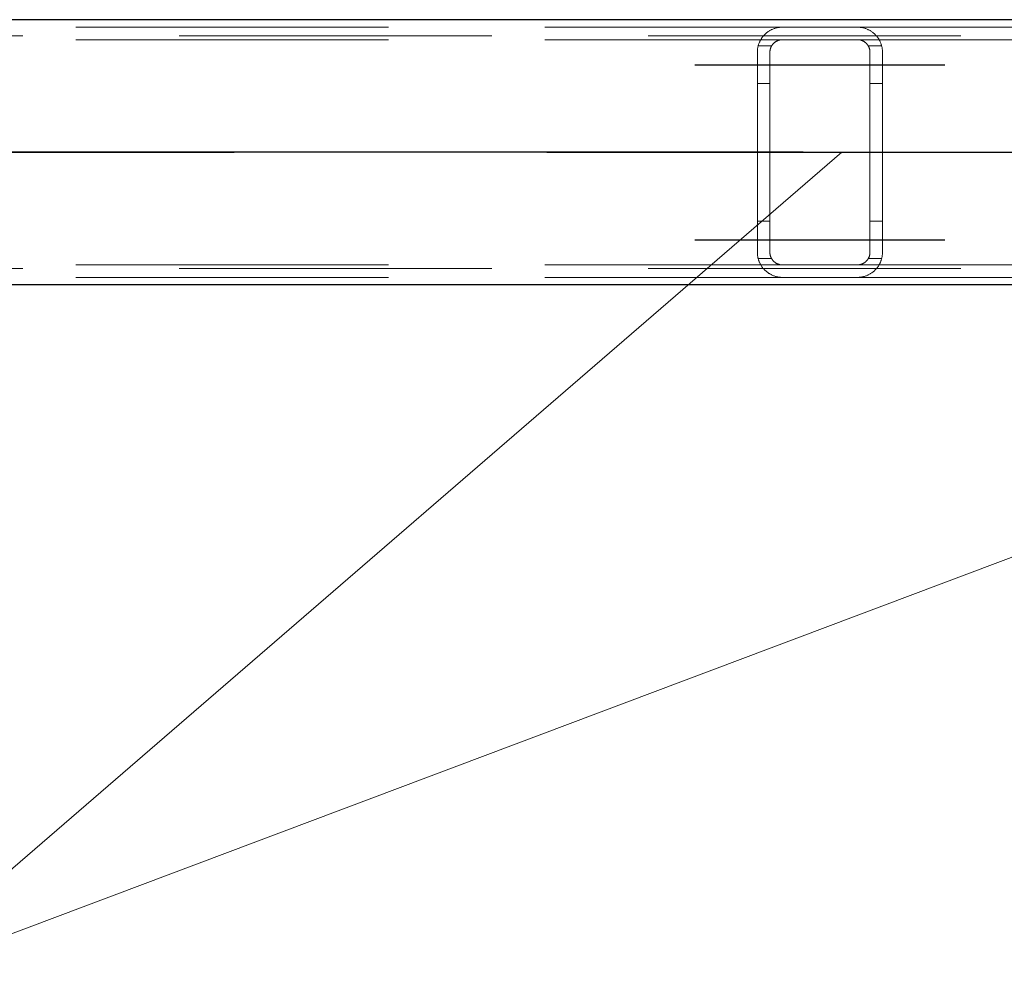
# Model space of a CAD drawing. Header units: millimetres. Extents: x -851 to 2, y 9346 to 10016.
# Tile 394 of 505: x -371 to -363, y 9574 to 9582. Entities that reach past the tile are written whole.
import ezdxf

# ---------------------------------------------------------------- set-up
doc = ezdxf.new("R2010")
doc.units = ezdxf.units.MM
doc.header["$LTSCALE"] = 10
doc.linetypes.add('HIDDEN', pattern=[0.375, 0.25, -0.125])
doc.linetypes.add('MITTE', pattern=[2, 1.25, -0.25, 0.25, -0.25])
for name, color, linetype, lineweight in [('PS_Hidden', 2, 'HIDDEN', 9), ('PS_Pos', 1, 'Continuous', 15), ('PS_Shape', 161, 'Continuous', 30), ('PS_SOLID', 7, 'Continuous', 30)]:
    doc.layers.add(name, color=color, linetype=linetype, lineweight=lineweight)
doc.layers.add('PS_Mid', color=5, linetype='MITTE')

# ---------------------------------------------------------------- blocks, each defined once
blk = doc.blocks.new('*X865')
at = {"layer": 'PS_Hidden', "color": 2, "linetype": 'HIDDEN'}
for p, q in [((-374.1924, 9581.8284), (-364.7924, 9581.8284)), ((-364.8834, 9581.8064), (-364.8786, 9581.8088)), ((-364.8786, 9581.8088), (-364.8737, 9581.811)), ((-364.8737, 9581.811), (-364.8687, 9581.8132)), ((-364.8687, 9581.8132), (-364.8636, 9581.8153)), ((-364.8636, 9581.8153), (-364.8583, 9581.8172)), ((-364.8583, 9581.8172), (-364.8529, 9581.819)), ((-364.8529, 9581.819), (-364.8474, 9581.8207)), ((-364.8474, 9581.8207), (-364.8417, 9581.8222)), ((-364.8417, 9581.8222), (-364.8355, 9581.8237)), ((-364.8355, 9581.8237), (-364.8289, 9581.825)), ((-364.8289, 9581.825), (-364.8219, 9581.8262)), ((-364.8219, 9581.8262), (-364.8148, 9581.8271)), ((-364.8148, 9581.8271), (-364.8074, 9581.8278)), ((-364.8074, 9581.8278), (-364.7999, 9581.8283)), ((-364.7999, 9581.8283), (-364.7924, 9581.8284)), ((-364.7924, 9581.8284), (-364.1924, 9581.8284)), ((-364.1924, 9581.8284), (-354.7924, 9581.8284)), ((-364.1924, 9581.8284), (-364.1853, 9581.8283)), ((-364.1853, 9581.8283), (-364.178, 9581.8279)), ((-364.178, 9581.8279), (-364.1708, 9581.8272)), ((-364.1708, 9581.8272), (-364.1637, 9581.8263)), ((-364.1637, 9581.8263), (-364.1567, 9581.8252)), ((-364.1567, 9581.8252), (-364.1499, 9581.8238)), ((-364.1499, 9581.8238), (-364.1435, 9581.8223)), ((-364.1435, 9581.8223), (-364.1373, 9581.8206)), ((-364.1373, 9581.8206), (-364.1315, 9581.8189)), ((-364.1315, 9581.8189), (-364.1261, 9581.8171)), ((-364.1261, 9581.8171), (-364.1208, 9581.8151)), ((-364.1208, 9581.8151), (-364.1156, 9581.813)), ((-364.1156, 9581.813), (-364.1105, 9581.8109)), ((-364.1105, 9581.8109), (-364.1056, 9581.8086)), ((-364.1056, 9581.8086), (-364.1008, 9581.8062)), ((-187.1157, 9581.7584), (-423.9557, 9581.7584)), ((-374.1924, 9581.7284), (-364.7924, 9581.7284)), ((-364.9679, 9581.7243), (-364.9657, 9581.7283)), ((-364.9657, 9581.7283), (-364.9633, 9581.7322)), ((-364.9633, 9581.7322), (-364.9609, 9581.7361)), ((-364.9609, 9581.7361), (-364.9584, 9581.7399)), ((-364.9584, 9581.7399), (-364.9559, 9581.7436)), ((-364.9559, 9581.7436), (-364.9532, 9581.7473)), ((-364.9532, 9581.7473), (-364.9505, 9581.7509)), ((-364.9505, 9581.7509), (-364.9477, 9581.7544)), ((-364.9477, 9581.7544), (-364.9448, 9581.7579)), ((-364.9448, 9581.7579), (-364.9419, 9581.7613)), ((-364.9419, 9581.7613), (-364.9389, 9581.7646)), ((-364.9389, 9581.7646), (-364.9358, 9581.7678)), ((-364.9358, 9581.7678), (-364.9327, 9581.7709)), ((-364.9327, 9581.7709), (-364.9295, 9581.774)), ((-364.9295, 9581.774), (-364.9262, 9581.777)), ((-364.9262, 9581.777), (-364.9229, 9581.7799)), ((-364.9229, 9581.7799), (-364.9196, 9581.7828)), ((-364.9196, 9581.7828), (-364.9161, 9581.7855)), ((-364.9161, 9581.7855), (-364.9126, 9581.7882)), ((-364.9126, 9581.7882), (-364.9089, 9581.7909)), ((-364.9089, 9581.7909), (-364.905, 9581.7936)), ((-364.905, 9581.7936), (-364.901, 9581.7963)), ((-364.901, 9581.7963), (-364.8968, 9581.7989)), ((-364.8968, 9581.7989), (-364.8925, 9581.8015)), ((-364.8925, 9581.8015), (-364.888, 9581.804)), ((-364.888, 9581.804), (-364.8834, 9581.8064)), ((-364.8023, 9581.7279), (-364.8055, 9581.7275)), ((-364.7991, 9581.7282), (-364.8023, 9581.7279)), ((-364.7958, 9581.7283), (-364.7991, 9581.7282)), ((-364.7924, 9581.7284), (-364.7958, 9581.7283)), ((-364.1924, 9581.7284), (-364.7924, 9581.7284)), ((-364.1924, 9581.7284), (-354.7924, 9581.7284)), ((-364.1892, 9581.7283), (-364.1924, 9581.7284)), ((-364.1924, 9581.7284), (-364.1924, 9581.7284)), ((-364.1859, 9581.7282), (-364.1892, 9581.7283)), ((-364.1825, 9581.7279), (-364.1859, 9581.7282)), ((-364.1792, 9581.7275), (-364.1825, 9581.7279)), ((-364.1008, 9581.8062), (-364.0961, 9581.8037)), ((-364.0961, 9581.8037), (-364.0916, 9581.8011)), ((-364.0916, 9581.8011), (-364.0871, 9581.7984)), ((-364.0871, 9581.7984), (-364.0828, 9581.7957)), ((-364.0828, 9581.7957), (-364.0787, 9581.7929)), ((-364.0787, 9581.7929), (-364.0746, 9581.79)), ((-364.0746, 9581.79), (-364.0707, 9581.7871)), ((-364.0707, 9581.7871), (-364.067, 9581.7841)), ((-364.067, 9581.7841), (-364.0633, 9581.7811)), ((-364.0633, 9581.7811), (-364.0598, 9581.7781)), ((-364.0598, 9581.7781), (-364.0565, 9581.7751)), ((-364.0565, 9581.7751), (-364.0532, 9581.772)), ((-364.0532, 9581.772), (-364.0501, 9581.769)), ((-364.0501, 9581.769), (-364.0471, 9581.7659)), ((-364.0471, 9581.7659), (-364.0442, 9581.7627)), ((-364.0442, 9581.7627), (-364.0413, 9581.7594)), ((-364.0413, 9581.7594), (-364.0384, 9581.756)), ((-364.0384, 9581.756), (-364.0356, 9581.7526)), ((-364.0356, 9581.7526), (-364.0329, 9581.7491)), ((-364.0329, 9581.7491), (-364.0303, 9581.7455)), ((-364.0303, 9581.7455), (-364.0277, 9581.7418)), ((-364.0277, 9581.7418), (-364.0252, 9581.7381)), ((-364.0252, 9581.7381), (-364.0227, 9581.7343)), ((-364.0227, 9581.7343), (-364.0204, 9581.7304)), ((-364.0204, 9581.7304), (-364.0181, 9581.7264)), ((-364.9914, 9581.6478), (-364.9909, 9581.6526)), ((-364.9909, 9581.6526), (-364.9903, 9581.6574)), ((-364.9903, 9581.6574), (-364.9895, 9581.6622)), ((-364.9895, 9581.6622), (-364.9886, 9581.6669)), ((-364.9886, 9581.6669), (-364.9876, 9581.6716)), ((-364.9876, 9581.6716), (-364.9866, 9581.6762)), ((-364.9866, 9581.6762), (-364.9854, 9581.6809)), ((-364.879, 9581.6784), (-364.9861, 9581.6784)), ((-364.9854, 9581.6809), (-364.9841, 9581.6854)), ((-364.9841, 9581.6854), (-364.9827, 9581.69)), ((-364.9827, 9581.69), (-364.9812, 9581.6944)), ((-364.9812, 9581.6944), (-364.9796, 9581.6989)), ((-364.9796, 9581.6989), (-364.9779, 9581.7033)), ((-364.9779, 9581.7033), (-364.9761, 9581.7076)), ((-364.9761, 9581.7076), (-364.9742, 9581.7118)), ((-364.9742, 9581.7118), (-364.9722, 9581.716)), ((-364.9722, 9581.716), (-364.9701, 9581.7202)), ((-364.9701, 9581.7202), (-364.9679, 9581.7243)), ((-364.8899, 9581.6507), (-364.8904, 9581.6484)), ((-364.8893, 9581.6529), (-364.8899, 9581.6507)), ((-364.8888, 9581.6551), (-364.8893, 9581.6529)), ((-364.8881, 9581.6573), (-364.8888, 9581.6551)), ((-364.8874, 9581.6594), (-364.8881, 9581.6573)), ((-364.8867, 9581.6616), (-364.8874, 9581.6594)), ((-364.8859, 9581.6638), (-364.8867, 9581.6616)), ((-364.8851, 9581.6659), (-364.8859, 9581.6638)), ((-364.8842, 9581.668), (-364.8851, 9581.6659)), ((-364.8833, 9581.6701), (-364.8842, 9581.668)), ((-364.8823, 9581.6722), (-364.8833, 9581.6701)), ((-364.8813, 9581.6742), (-364.8823, 9581.6722)), ((-364.8802, 9581.6763), (-364.8813, 9581.6742)), ((-364.8791, 9581.6783), (-364.8802, 9581.6763)), ((-364.8779, 9581.6803), (-364.8791, 9581.6783)), ((-364.8767, 9581.6822), (-364.8779, 9581.6803)), ((-364.8754, 9581.6842), (-364.8767, 9581.6822)), ((-364.8741, 9581.6861), (-364.8754, 9581.6842)), ((-364.8727, 9581.688), (-364.8741, 9581.6861)), ((-364.8713, 9581.6898), (-364.8727, 9581.688)), ((-364.8699, 9581.6916), (-364.8713, 9581.6898)), ((-364.8684, 9581.6934), (-364.8699, 9581.6916)), ((-364.8668, 9581.6952), (-364.8684, 9581.6934)), ((-364.8652, 9581.6969), (-364.8668, 9581.6952)), ((-364.8636, 9581.6986), (-364.8652, 9581.6969)), ((-364.8619, 9581.7003), (-364.8636, 9581.6986)), ((-364.8602, 9581.7019), (-364.8619, 9581.7003)), ((-364.8585, 9581.7035), (-364.8602, 9581.7019)), ((-364.8567, 9581.705), (-364.8585, 9581.7035)), ((-364.8548, 9581.7065), (-364.8567, 9581.705)), ((-364.8529, 9581.708), (-364.8548, 9581.7065)), ((-364.8509, 9581.7095), (-364.8529, 9581.708)), ((-364.8488, 9581.711), (-364.8509, 9581.7095)), ((-364.8466, 9581.7124), (-364.8488, 9581.711)), ((-364.8444, 9581.7138), (-364.8466, 9581.7124)), ((-364.8421, 9581.7152), (-364.8444, 9581.7138)), ((-364.8397, 9581.7165), (-364.8421, 9581.7152)), ((-364.8372, 9581.7178), (-364.8397, 9581.7165)), ((-364.8346, 9581.719), (-364.8372, 9581.7178)), ((-364.832, 9581.7202), (-364.8346, 9581.719)), ((-364.8293, 9581.7213), (-364.832, 9581.7202)), ((-364.8266, 9581.7224), (-364.8293, 9581.7213)), ((-364.8237, 9581.7234), (-364.8266, 9581.7224)), ((-364.8209, 9581.7243), (-364.8237, 9581.7234)), ((-364.8179, 9581.7251), (-364.8209, 9581.7243)), ((-364.8149, 9581.7258), (-364.8179, 9581.7251)), ((-364.8118, 9581.7265), (-364.8149, 9581.7258)), ((-364.8087, 9581.7271), (-364.8118, 9581.7265)), ((-364.8055, 9581.7275), (-364.8087, 9581.7271)), ((-364.1758, 9581.727), (-364.1792, 9581.7275)), ((-364.1725, 9581.7264), (-364.1758, 9581.727)), ((-364.1693, 9581.7257), (-364.1725, 9581.7264)), ((-364.1661, 9581.7249), (-364.1693, 9581.7257)), ((-364.1631, 9581.724), (-364.1661, 9581.7249)), ((-364.1602, 9581.7231), (-364.1631, 9581.724)), ((-364.1574, 9581.7221), (-364.1602, 9581.7231)), ((-364.1547, 9581.721), (-364.1574, 9581.7221)), ((-364.152, 9581.7199), (-364.1547, 9581.721)), ((-364.1494, 9581.7186), (-364.152, 9581.7199)), ((-364.1468, 9581.7174), (-364.1494, 9581.7186)), ((-364.1443, 9581.716), (-364.1468, 9581.7174)), ((-364.1419, 9581.7146), (-364.1443, 9581.716)), ((-364.1395, 9581.7131), (-364.1419, 9581.7146)), ((-364.1372, 9581.7116), (-364.1395, 9581.7131)), ((-364.1349, 9581.7101), (-364.1372, 9581.7116)), ((-364.1327, 9581.7085), (-364.1349, 9581.7101)), ((-364.1306, 9581.7069), (-364.1327, 9581.7085)), ((-364.1286, 9581.7053), (-364.1306, 9581.7069)), ((-364.1266, 9581.7037), (-364.1286, 9581.7053)), ((-364.1248, 9581.702), (-364.1266, 9581.7037)), ((-364.123, 9581.7004), (-364.1248, 9581.702)), ((-364.1214, 9581.6988), (-364.123, 9581.7004)), ((-364.1198, 9581.6971), (-364.1214, 9581.6988)), ((-364.1182, 9581.6954), (-364.1198, 9581.6971)), ((-364.1167, 9581.6937), (-364.1182, 9581.6954)), ((-364.1152, 9581.6919), (-364.1167, 9581.6937)), ((-364.1138, 9581.6902), (-364.1152, 9581.6919)), ((-364.1124, 9581.6883), (-364.1138, 9581.6902)), ((-364.111, 9581.6865), (-364.1124, 9581.6883)), ((-364.1097, 9581.6846), (-364.111, 9581.6865)), ((-364.1085, 9581.6827), (-364.1097, 9581.6846)), ((-364.1072, 9581.6808), (-364.1085, 9581.6827)), ((-364.1061, 9581.6788), (-364.1072, 9581.6808)), ((-364.1049, 9581.6769), (-364.1061, 9581.6788)), ((-363.9988, 9581.6784), (-364.1058, 9581.6784)), ((-364.1039, 9581.6749), (-364.1049, 9581.6769)), ((-364.1028, 9581.6729), (-364.1039, 9581.6749)), ((-364.1019, 9581.6708), (-364.1028, 9581.6729)), ((-364.1009, 9581.6688), (-364.1019, 9581.6708)), ((-364.1, 9581.6667), (-364.1009, 9581.6688)), ((-364.0992, 9581.6646), (-364.1, 9581.6667)), ((-364.0984, 9581.6625), (-364.0992, 9581.6646)), ((-364.0977, 9581.6604), (-364.0984, 9581.6625)), ((-364.097, 9581.6583), (-364.0977, 9581.6604)), ((-364.0963, 9581.6562), (-364.097, 9581.6583)), ((-364.0958, 9581.654), (-364.0963, 9581.6562)), ((-364.0952, 9581.6519), (-364.0958, 9581.654)), ((-364.0947, 9581.6497), (-364.0952, 9581.6519)), ((-364.0943, 9581.6476), (-364.0947, 9581.6497)), ((-364.0181, 9581.7264), (-364.0159, 9581.7224)), ((-364.0159, 9581.7224), (-364.0138, 9581.7184)), ((-364.0138, 9581.7184), (-364.0118, 9581.7142)), ((-364.0118, 9581.7142), (-364.0098, 9581.7101)), ((-364.0098, 9581.7101), (-364.008, 9581.7058)), ((-364.008, 9581.7058), (-364.0063, 9581.7015)), ((-364.0063, 9581.7015), (-364.0046, 9581.6972)), ((-364.0046, 9581.6972), (-364.0031, 9581.6928)), ((-364.0031, 9581.6928), (-364.0016, 9581.6883)), ((-364.0016, 9581.6883), (-364.0003, 9581.6838)), ((-364.0003, 9581.6838), (-363.999, 9581.6793)), ((-363.999, 9581.6793), (-363.9979, 9581.6748)), ((-363.9979, 9581.6748), (-363.9969, 9581.6702)), ((-363.9969, 9581.6702), (-363.9959, 9581.6656)), ((-363.9959, 9581.6656), (-363.9951, 9581.661)), ((-363.9951, 9581.661), (-363.9944, 9581.6563)), ((-363.9944, 9581.6563), (-363.9938, 9581.6517)), ((-363.9938, 9581.6517), (-363.9933, 9581.647)), ((-364.9924, 9581.6284), (-364.9923, 9581.6333)), ((-364.9924, 9580.0284), (-364.9924, 9581.6284)), ((-364.9923, 9581.6333), (-364.9922, 9581.6381)), ((-364.9922, 9581.6381), (-364.9919, 9581.643)), ((-364.9919, 9581.643), (-364.9914, 9581.6478)), ((-364.8923, 9581.6328), (-364.8924, 9581.6306)), ((-364.8924, 9581.6306), (-364.8924, 9581.6284)), ((-364.8924, 9581.6284), (-364.8924, 9580.0284)), ((-364.8922, 9581.6351), (-364.8923, 9581.6328)), ((-364.892, 9581.6373), (-364.8922, 9581.6351)), ((-364.8918, 9581.6395), (-364.892, 9581.6373)), ((-364.8915, 9581.6418), (-364.8918, 9581.6395)), ((-364.8912, 9581.644), (-364.8915, 9581.6418)), ((-364.8908, 9581.6462), (-364.8912, 9581.644)), ((-364.8904, 9581.6484), (-364.8908, 9581.6462)), ((-364.0939, 9581.6454), (-364.0943, 9581.6476)), ((-364.0935, 9581.6433), (-364.0939, 9581.6454)), ((-364.0932, 9581.6411), (-364.0935, 9581.6433)), ((-364.093, 9581.639), (-364.0932, 9581.6411)), ((-364.0928, 9581.6368), (-364.093, 9581.639)), ((-364.0926, 9581.6347), (-364.0928, 9581.6368)), ((-364.0925, 9581.6326), (-364.0926, 9581.6347)), ((-364.0924, 9581.6305), (-364.0925, 9581.6326)), ((-364.0924, 9581.6284), (-364.0924, 9581.6305)), ((-364.0924, 9580.0284), (-364.0924, 9581.6284)), ((-363.9933, 9581.647), (-363.9929, 9581.6424)), ((-363.9929, 9581.6424), (-363.9926, 9581.6377)), ((-363.9926, 9581.6377), (-363.9925, 9581.633)), ((-363.9925, 9581.633), (-363.9924, 9581.6284)), ((-363.9924, 9581.6284), (-363.9924, 9580.0284)), ((-363.9924, 9581.6284), (-363.9924, 9581.6284)), ((-364.8924, 9581.3784), (-364.9924, 9581.3784)), ((-363.9924, 9581.3784), (-364.0924, 9581.3784)), ((-364.8924, 9580.2784), (-364.9924, 9580.2784)), ((-363.9924, 9580.2784), (-364.0924, 9580.2784)), ((-364.9923, 9580.0235), (-364.9924, 9580.0284)), ((-364.9924, 9580.0284), (-364.9924, 9580.0284)), ((-364.9922, 9580.0186), (-364.9923, 9580.0235)), ((-364.9919, 9580.0138), (-364.9922, 9580.0186)), ((-364.9914, 9580.009), (-364.9919, 9580.0138)), ((-364.9909, 9580.0042), (-364.9914, 9580.009)), ((-364.9903, 9579.9994), (-364.9909, 9580.0042)), ((-364.9895, 9579.9946), (-364.9903, 9579.9994)), ((-364.8924, 9580.0284), (-364.8924, 9580.0262)), ((-364.8924, 9580.0262), (-364.8923, 9580.024)), ((-364.8923, 9580.024), (-364.8922, 9580.0217)), ((-364.8922, 9580.0217), (-364.892, 9580.0195)), ((-364.892, 9580.0195), (-364.8918, 9580.0173)), ((-364.8918, 9580.0173), (-364.8915, 9580.015)), ((-364.8915, 9580.015), (-364.8912, 9580.0128)), ((-364.8912, 9580.0128), (-364.8908, 9580.0106)), ((-364.8908, 9580.0106), (-364.8904, 9580.0084)), ((-364.8904, 9580.0084), (-364.8899, 9580.0061)), ((-364.8899, 9580.0061), (-364.8893, 9580.0039)), ((-364.8893, 9580.0039), (-364.8888, 9580.0017)), ((-364.8888, 9580.0017), (-364.8881, 9579.9995)), ((-364.8881, 9579.9995), (-364.8874, 9579.9974)), ((-364.8874, 9579.9974), (-364.8867, 9579.9952)), ((-364.0984, 9579.9943), (-364.0977, 9579.9964)), ((-364.0977, 9579.9964), (-364.097, 9579.9985)), ((-364.097, 9579.9985), (-364.0963, 9580.0006)), ((-364.0963, 9580.0006), (-364.0958, 9580.0028)), ((-364.0958, 9580.0028), (-364.0952, 9580.0049)), ((-364.0952, 9580.0049), (-364.0947, 9580.0071)), ((-364.0947, 9580.0071), (-364.0943, 9580.0092)), ((-364.0943, 9580.0092), (-364.0939, 9580.0114)), ((-364.0939, 9580.0114), (-364.0935, 9580.0135)), ((-364.0935, 9580.0135), (-364.0932, 9580.0157)), ((-364.0932, 9580.0157), (-364.093, 9580.0178)), ((-364.093, 9580.0178), (-364.0928, 9580.0199)), ((-364.0928, 9580.0199), (-364.0926, 9580.0221)), ((-364.0926, 9580.0221), (-364.0925, 9580.0242)), ((-364.0925, 9580.0242), (-364.0924, 9580.0263)), ((-364.0924, 9580.0263), (-364.0924, 9580.0284)), ((-363.9951, 9579.9958), (-363.9959, 9579.9912)), ((-363.9944, 9580.0004), (-363.9951, 9579.9958)), ((-363.9938, 9580.0051), (-363.9944, 9580.0004)), ((-363.9933, 9580.0098), (-363.9938, 9580.0051)), ((-363.9929, 9580.0144), (-363.9933, 9580.0098)), ((-363.9926, 9580.0191), (-363.9929, 9580.0144)), ((-363.9925, 9580.0237), (-363.9926, 9580.0191)), ((-363.9924, 9580.0284), (-363.9925, 9580.0237)), ((-374.1924, 9579.9284), (-364.7924, 9579.9284)), ((-364.9886, 9579.9899), (-364.9895, 9579.9946)), ((-364.9876, 9579.9852), (-364.9886, 9579.9899)), ((-364.9866, 9579.9805), (-364.9876, 9579.9852)), ((-364.9854, 9579.9759), (-364.9866, 9579.9805)), ((-364.879, 9579.9784), (-364.9861, 9579.9784)), ((-364.9841, 9579.9714), (-364.9854, 9579.9759)), ((-364.9827, 9579.9668), (-364.9841, 9579.9714)), ((-364.9812, 9579.9623), (-364.9827, 9579.9668)), ((-364.9796, 9579.9579), (-364.9812, 9579.9623)), ((-364.9779, 9579.9535), (-364.9796, 9579.9579)), ((-364.9761, 9579.9492), (-364.9779, 9579.9535)), ((-364.9742, 9579.945), (-364.9761, 9579.9492)), ((-364.9722, 9579.9407), (-364.9742, 9579.945)), ((-364.9701, 9579.9366), (-364.9722, 9579.9407)), ((-364.9679, 9579.9325), (-364.9701, 9579.9366)), ((-364.9657, 9579.9285), (-364.9679, 9579.9325)), ((-364.9633, 9579.9246), (-364.9657, 9579.9285)), ((-364.9609, 9579.9207), (-364.9633, 9579.9246)), ((-364.9584, 9579.9169), (-364.9609, 9579.9207)), ((-364.8867, 9579.9952), (-364.8859, 9579.993)), ((-364.8859, 9579.993), (-364.8851, 9579.9909)), ((-364.8851, 9579.9909), (-364.8842, 9579.9888)), ((-364.8842, 9579.9888), (-364.8833, 9579.9867)), ((-364.8833, 9579.9867), (-364.8823, 9579.9846)), ((-364.8823, 9579.9846), (-364.8813, 9579.9825)), ((-364.8813, 9579.9825), (-364.8802, 9579.9805)), ((-364.8802, 9579.9805), (-364.8791, 9579.9785)), ((-364.8791, 9579.9785), (-364.8779, 9579.9765)), ((-364.8779, 9579.9765), (-364.8767, 9579.9745)), ((-364.8767, 9579.9745), (-364.8754, 9579.9726)), ((-364.8754, 9579.9726), (-364.8741, 9579.9707)), ((-364.8741, 9579.9707), (-364.8727, 9579.9688)), ((-364.8727, 9579.9688), (-364.8713, 9579.967)), ((-364.8713, 9579.967), (-364.8699, 9579.9651)), ((-364.8699, 9579.9651), (-364.8684, 9579.9634)), ((-364.8684, 9579.9634), (-364.8668, 9579.9616)), ((-364.8668, 9579.9616), (-364.8652, 9579.9599)), ((-364.8652, 9579.9599), (-364.8636, 9579.9582)), ((-364.8636, 9579.9582), (-364.8619, 9579.9565)), ((-364.8619, 9579.9565), (-364.8602, 9579.9549)), ((-364.8602, 9579.9549), (-364.8585, 9579.9533)), ((-364.8585, 9579.9533), (-364.8567, 9579.9518)), ((-364.8567, 9579.9518), (-364.8548, 9579.9503)), ((-364.8548, 9579.9503), (-364.8529, 9579.9488)), ((-364.8529, 9579.9488), (-364.8509, 9579.9473)), ((-364.8509, 9579.9473), (-364.8488, 9579.9458)), ((-364.8488, 9579.9458), (-364.8466, 9579.9444)), ((-364.8466, 9579.9444), (-364.8444, 9579.943)), ((-364.8444, 9579.943), (-364.8421, 9579.9416)), ((-364.8421, 9579.9416), (-364.8397, 9579.9403)), ((-364.8397, 9579.9403), (-364.8372, 9579.939)), ((-364.8372, 9579.939), (-364.8346, 9579.9378)), ((-364.8346, 9579.9378), (-364.832, 9579.9366)), ((-364.832, 9579.9366), (-364.8293, 9579.9355)), ((-364.8293, 9579.9355), (-364.8266, 9579.9344)), ((-364.8266, 9579.9344), (-364.8237, 9579.9334)), ((-364.8237, 9579.9334), (-364.8209, 9579.9325)), ((-364.8209, 9579.9325), (-364.8179, 9579.9317)), ((-364.8179, 9579.9317), (-364.8149, 9579.931)), ((-364.8149, 9579.931), (-364.8118, 9579.9303)), ((-364.8118, 9579.9303), (-364.8087, 9579.9297)), ((-364.8087, 9579.9297), (-364.8055, 9579.9293)), ((-364.8055, 9579.9293), (-364.8023, 9579.9289)), ((-364.8023, 9579.9289), (-364.7991, 9579.9286)), ((-364.7991, 9579.9286), (-364.7958, 9579.9285)), ((-364.7958, 9579.9285), (-364.7924, 9579.9284)), ((-364.7924, 9579.9284), (-364.1924, 9579.9284)), ((-364.1924, 9579.9284), (-364.1892, 9579.9285)), ((-364.1924, 9579.9284), (-354.7924, 9579.9284)), ((-364.1892, 9579.9285), (-364.1859, 9579.9286)), ((-364.1859, 9579.9286), (-364.1825, 9579.9289)), ((-364.1825, 9579.9289), (-364.1792, 9579.9293)), ((-364.1792, 9579.9293), (-364.1758, 9579.9298)), ((-364.1758, 9579.9298), (-364.1725, 9579.9304)), ((-364.1725, 9579.9304), (-364.1693, 9579.9311)), ((-364.1693, 9579.9311), (-364.1661, 9579.9319)), ((-364.1661, 9579.9319), (-364.1631, 9579.9328)), ((-364.1631, 9579.9328), (-364.1602, 9579.9337)), ((-364.1602, 9579.9337), (-364.1574, 9579.9347)), ((-364.1574, 9579.9347), (-364.1547, 9579.9358)), ((-364.1547, 9579.9358), (-364.152, 9579.9369)), ((-364.152, 9579.9369), (-364.1494, 9579.9381)), ((-364.1494, 9579.9381), (-364.1468, 9579.9394)), ((-364.1468, 9579.9394), (-364.1443, 9579.9408)), ((-364.1443, 9579.9408), (-364.1419, 9579.9422)), ((-364.1419, 9579.9422), (-364.1395, 9579.9437)), ((-364.1395, 9579.9437), (-364.1372, 9579.9452)), ((-364.1372, 9579.9452), (-364.1349, 9579.9467)), ((-364.1349, 9579.9467), (-364.1327, 9579.9483)), ((-364.1327, 9579.9483), (-364.1306, 9579.9499)), ((-364.1306, 9579.9499), (-364.1286, 9579.9515)), ((-364.1286, 9579.9515), (-364.1266, 9579.9531)), ((-364.1266, 9579.9531), (-364.1248, 9579.9548)), ((-364.1248, 9579.9548), (-364.123, 9579.9564)), ((-364.123, 9579.9564), (-364.1214, 9579.958)), ((-364.1214, 9579.958), (-364.1198, 9579.9597)), ((-364.1198, 9579.9597), (-364.1182, 9579.9614)), ((-364.1182, 9579.9614), (-364.1167, 9579.9631)), ((-364.1167, 9579.9631), (-364.1152, 9579.9649)), ((-364.1152, 9579.9649), (-364.1138, 9579.9666)), ((-364.1138, 9579.9666), (-364.1124, 9579.9685)), ((-364.1124, 9579.9685), (-364.111, 9579.9703)), ((-364.111, 9579.9703), (-364.1097, 9579.9722)), ((-364.1097, 9579.9722), (-364.1085, 9579.9741)), ((-364.1085, 9579.9741), (-364.1072, 9579.976)), ((-364.1072, 9579.976), (-364.1061, 9579.978)), ((-364.1061, 9579.978), (-364.1049, 9579.9799)), ((-363.9988, 9579.9784), (-364.1058, 9579.9784)), ((-364.1049, 9579.9799), (-364.1039, 9579.9819)), ((-364.1039, 9579.9819), (-364.1028, 9579.9839)), ((-364.1028, 9579.9839), (-364.1019, 9579.986)), ((-364.1019, 9579.986), (-364.1009, 9579.988)), ((-364.1009, 9579.988), (-364.1, 9579.9901)), ((-364.1, 9579.9901), (-364.0992, 9579.9922)), ((-364.0992, 9579.9922), (-364.0984, 9579.9943)), ((-364.0252, 9579.9187), (-364.0277, 9579.915)), ((-364.0227, 9579.9225), (-364.0252, 9579.9187)), ((-364.0204, 9579.9264), (-364.0227, 9579.9225)), ((-364.0181, 9579.9304), (-364.0204, 9579.9264)), ((-364.0159, 9579.9344), (-364.0181, 9579.9304)), ((-364.0138, 9579.9384), (-364.0159, 9579.9344)), ((-364.0118, 9579.9426), (-364.0138, 9579.9384)), ((-364.0098, 9579.9467), (-364.0118, 9579.9426)), ((-364.008, 9579.951), (-364.0098, 9579.9467)), ((-364.0063, 9579.9553), (-364.008, 9579.951)), ((-364.0046, 9579.9596), (-364.0063, 9579.9553)), ((-364.0031, 9579.964), (-364.0046, 9579.9596)), ((-364.0016, 9579.9685), (-364.0031, 9579.964)), ((-364.0003, 9579.9729), (-364.0016, 9579.9685)), ((-363.999, 9579.9775), (-364.0003, 9579.9729)), ((-363.9979, 9579.982), (-363.999, 9579.9775)), ((-363.9969, 9579.9866), (-363.9979, 9579.982)), ((-363.9959, 9579.9912), (-363.9969, 9579.9866)), ((-187.1157, 9579.8984), (-423.9557, 9579.8984)), ((-364.9559, 9579.9132), (-364.9584, 9579.9169)), ((-364.9532, 9579.9095), (-364.9559, 9579.9132)), ((-364.9505, 9579.9059), (-364.9532, 9579.9095)), ((-364.9477, 9579.9024), (-364.9505, 9579.9059)), ((-364.9448, 9579.8989), (-364.9477, 9579.9024)), ((-364.9419, 9579.8955), (-364.9448, 9579.8989)), ((-364.9389, 9579.8922), (-364.9419, 9579.8955)), ((-364.9358, 9579.889), (-364.9389, 9579.8922)), ((-364.9327, 9579.8859), (-364.9358, 9579.889)), ((-364.9295, 9579.8828), (-364.9327, 9579.8859)), ((-364.9262, 9579.8798), (-364.9295, 9579.8828)), ((-364.9229, 9579.8769), (-364.9262, 9579.8798)), ((-364.9196, 9579.874), (-364.9229, 9579.8769)), ((-364.9161, 9579.8713), (-364.9196, 9579.874)), ((-364.9126, 9579.8686), (-364.9161, 9579.8713)), ((-364.9089, 9579.8659), (-364.9126, 9579.8686)), ((-364.905, 9579.8632), (-364.9089, 9579.8659)), ((-364.901, 9579.8605), (-364.905, 9579.8632)), ((-364.8968, 9579.8579), (-364.901, 9579.8605)), ((-364.8925, 9579.8553), (-364.8968, 9579.8579)), ((-364.888, 9579.8528), (-364.8925, 9579.8553)), ((-364.8834, 9579.8504), (-364.888, 9579.8528)), ((-364.8786, 9579.848), (-364.8834, 9579.8504)), ((-364.8737, 9579.8457), (-364.8786, 9579.848)), ((-364.8687, 9579.8436), (-364.8737, 9579.8457)), ((-364.8636, 9579.8415), (-364.8687, 9579.8436)), ((-364.8583, 9579.8396), (-364.8636, 9579.8415)), ((-364.8529, 9579.8378), (-364.8583, 9579.8396)), ((-364.1261, 9579.8397), (-364.1315, 9579.8379)), ((-364.1208, 9579.8417), (-364.1261, 9579.8397)), ((-364.1156, 9579.8437), (-364.1208, 9579.8417)), ((-364.1105, 9579.8459), (-364.1156, 9579.8437)), ((-364.1056, 9579.8482), (-364.1105, 9579.8459)), ((-364.1008, 9579.8506), (-364.1056, 9579.8482)), ((-364.0961, 9579.8531), (-364.1008, 9579.8506)), ((-364.0916, 9579.8557), (-364.0961, 9579.8531)), ((-364.0871, 9579.8584), (-364.0916, 9579.8557)), ((-364.0828, 9579.8611), (-364.0871, 9579.8584)), ((-364.0787, 9579.8639), (-364.0828, 9579.8611)), ((-364.0746, 9579.8668), (-364.0787, 9579.8639)), ((-364.0707, 9579.8697), (-364.0746, 9579.8668)), ((-364.067, 9579.8727), (-364.0707, 9579.8697)), ((-364.0633, 9579.8757), (-364.067, 9579.8727)), ((-364.0598, 9579.8787), (-364.0633, 9579.8757)), ((-364.0565, 9579.8817), (-364.0598, 9579.8787)), ((-364.0532, 9579.8848), (-364.0565, 9579.8817)), ((-364.0501, 9579.8878), (-364.0532, 9579.8848)), ((-364.0471, 9579.8909), (-364.0501, 9579.8878)), ((-364.0442, 9579.8941), (-364.0471, 9579.8909)), ((-364.0413, 9579.8974), (-364.0442, 9579.8941)), ((-364.0384, 9579.9008), (-364.0413, 9579.8974)), ((-364.0356, 9579.9042), (-364.0384, 9579.9008)), ((-364.0329, 9579.9077), (-364.0356, 9579.9042)), ((-364.0303, 9579.9113), (-364.0329, 9579.9077)), ((-364.0277, 9579.915), (-364.0303, 9579.9113)), ((-374.1924, 9579.8284), (-364.7924, 9579.8284)), ((-364.8474, 9579.8361), (-364.8529, 9579.8378)), ((-364.8417, 9579.8346), (-364.8474, 9579.8361)), ((-364.8355, 9579.8331), (-364.8417, 9579.8346)), ((-364.8289, 9579.8318), (-364.8355, 9579.8331)), ((-364.8219, 9579.8306), (-364.8289, 9579.8318)), ((-364.8148, 9579.8297), (-364.8219, 9579.8306)), ((-364.8074, 9579.829), (-364.8148, 9579.8297)), ((-364.7999, 9579.8285), (-364.8074, 9579.829)), ((-364.7924, 9579.8284), (-364.7999, 9579.8285)), ((-364.1924, 9579.8284), (-364.7924, 9579.8284)), ((-364.1853, 9579.8285), (-364.1924, 9579.8284)), ((-364.1924, 9579.8284), (-354.7924, 9579.8284)), ((-364.1924, 9579.8284), (-364.1924, 9579.8284)), ((-364.178, 9579.8289), (-364.1853, 9579.8285)), ((-364.1708, 9579.8296), (-364.178, 9579.8289)), ((-364.1637, 9579.8305), (-364.1708, 9579.8296)), ((-364.1567, 9579.8316), (-364.1637, 9579.8305)), ((-364.1499, 9579.833), (-364.1567, 9579.8316)), ((-364.1435, 9579.8345), (-364.1499, 9579.833)), ((-364.1373, 9579.8361), (-364.1435, 9579.8345)), ((-364.1315, 9579.8379), (-364.1373, 9579.8361))]:
    blk.add_line(p, q, dxfattribs=at)
at = {"layer": 'PS_Mid', "color": 5, "linetype": 'MITTE'}
for p, q in [((-365.4924, 9581.5284), (-364.3924, 9581.5284)), ((-365.4924, 9581.5284), (-364.3924, 9581.5284)), ((-364.5924, 9581.5284), (-363.4924, 9581.5284)), ((-364.5924, 9581.5284), (-363.4924, 9581.5284)), ((-184.6266, 9580.8284), (-426.4449, 9580.8284)), ((-406.6765, 9580.8284), (-342.3083, 9580.8284)), ((-364.4924, 9580.8284), (-364.4924, 9580.8284)), ((-365.4924, 9580.1284), (-364.3924, 9580.1284)), ((-365.4924, 9580.1284), (-364.3924, 9580.1284)), ((-364.5924, 9580.1284), (-363.4924, 9580.1284)), ((-364.5924, 9580.1284), (-363.4924, 9580.1284))]:
    blk.add_line(p, q, dxfattribs=at)
at = {"layer": 'PS_SOLID', "color": 7, "linetype": 'Continuous'}
for p, q in [((-187.1157, 9581.8884), (-423.9557, 9581.8884)), ((-187.1157, 9579.7684), (-423.9557, 9579.7684))]:
    blk.add_line(p, q, dxfattribs=at)
blk = doc.blocks.new('*X1465')
at = {"color": 1}
blk.add_line((-364.3181, 9580.8284), (-372.0117, 9574.1842), dxfattribs=at)
blk = doc.blocks.new('*X1466')
at = {"color": 1}
blk.add_line((-354.3553, 9580.8284), (-372.0117, 9574.1842), dxfattribs=at)

msp = doc.modelspace()

# ---------------------------------------------------------------- block references
at = {"layer": 'PS_Pos'}
for name in ['*X1465', '*X1466']:
    msp.add_blockref(name, (0, 0), dxfattribs=at)
at = {"layer": 'PS_Shape', "color": 31}
msp.add_blockref('*X865', (0, 0), dxfattribs=at)

doc.saveas('drawing.dxf')
